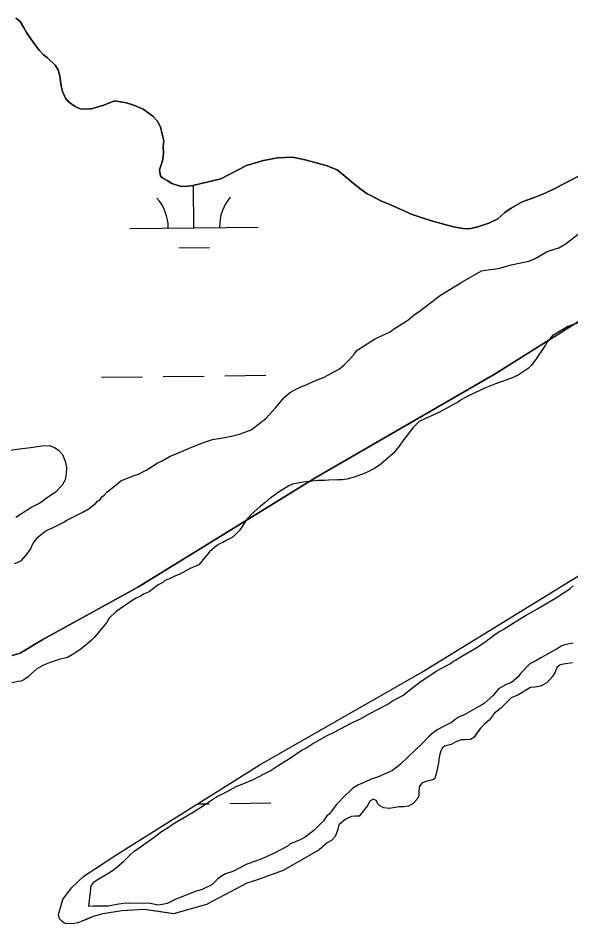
# Model space of a CAD drawing. Extents: x 3694830 to 3732949, y 415201 to 440970.
# Drawn here: x 3704615 to 3705045, y 431702 to 432407 of the extents above; entities that cross this region are included whole.
import ezdxf

# ---------------------------------------------------------------- set-up
doc = ezdxf.new("R2010")
doc.units = 0
for name, color, linetype in [('V-SITE-VEGE', 7, 'Continuous'), ('V-TOPO-SHOR', 7, 'Continuous'), ('V-WETL-SWMP', 7, 'Continuous')]:
    doc.layers.add(name, color=color, linetype=linetype)

msp = doc.modelspace()

# ---------------------------------------------------------------- linework, layer by layer
at = {"layer": 'V-SITE-VEGE'}
for points in [[(3704960.18, 432201.28), (3704975.42, 432210), (3704978.47, 432210.66), (3704988.61, 432211.97), (3704998.42, 432214.63), (3705012.29, 432217.61), (3705017.03, 432219.62), (3705026.52, 432224.99), (3705035.66, 432227.99), (3705040.4, 432230.67), (3705052.6, 432240.08)], [(3704612.16, 431982.42), (3704617.24, 431984.76), (3704620.98, 431988.8), (3704624.38, 431993.52), (3704626.08, 431997.57), (3704630.16, 432002.95), (3704636.61, 432008), (3704642.02, 432010.34), (3704649.81, 432014.36), (3704652.52, 432016.04), (3704665.06, 432022.41), (3704670.14, 432025.09), (3704674.89, 432029.13), (3704676.58, 432030.81), (3704678.61, 432032.15), (3704679.97, 432034.17), (3704681.67, 432035.52), (3704684.05, 432038.21), (3704688.46, 432041.57), (3704691.17, 432043.92), (3704694.56, 432046.61), (3704704.38, 432050.63), (3704708.44, 432051.96), (3704714.87, 432055.31), (3704723.01, 432060.35), (3704726.73, 432062.36), (3704732.49, 432065.72), (3704738.25, 432068.06), (3704749.08, 432072.74), (3704758.9, 432076.42), (3704766.01, 432078.75), (3704774.12, 432080.07), (3704781.9, 432081.73), (3704786.98, 432083.06), (3704796.12, 432086.4), (3704807.65, 432095.14), (3704815.12, 432103.55), (3704821.91, 432111.63), (3704825.64, 432115), (3704828.01, 432116.34), (3704834.79, 432119.69), (3704838.85, 432121.36), (3704846.3, 432124.71), (3704852.39, 432127.05), (3704864.92, 432133.75), (3704868.31, 432136.78), (3704872.39, 432140.82), (3704876.46, 432145.53), (3704878.5, 432148.23), (3704892.06, 432156.96), (3704894.77, 432158.3), (3704904.25, 432162.65), (3704906.96, 432164.67), (3704918.14, 432171.72), (3704922.89, 432175.75), (3704927.98, 432179.11), (3704943.57, 432191.21), (3704960.18, 432201.28)], [(3705052.98, 432170.46), (3705042.49, 432166.79), (3705039.1, 432164.78)], [(3705039.1, 432164.78), (3705034.36, 432161.76), (3705030.97, 432160.08), (3705026.56, 432154.69), (3705024.85, 432151.99), (3705017.37, 432140.88), (3705013.97, 432136.5), (3705011.6, 432134.14), (3705003.8, 432128.77), (3704998.72, 432126.42), (3704986.2, 432122.08), (3704978.42, 432119.08), (3704975.7, 432117.73), (3704964.19, 432112.38), (3704959.11, 432109.36), (3704956.74, 432107.68), (3704954.02, 432106.34), (3704942.17, 432099.97), (3704937.09, 432097.62), (3704931.67, 432095.28), (3704926.93, 432092.93), (3704922.18, 432088.23), (3704914.03, 432077.78), (3704911.3, 432073.74), (3704906.55, 432068.01), (3704897.05, 432059.61), (3704891.97, 432056.25), (3704884.85, 432052.56), (3704876.39, 432049.55), (3704870.64, 432047.89), (3704866.92, 432047.57), (3704863.54, 432047.58), (3704856.44, 432047.28), (3704853.06, 432046.95), (3704848.33, 432046.97), (3704838.52, 432046), (3704833.79, 432045.01), (3704828.38, 432044.01), (3704825.33, 432042.67), (3704817.2, 432037.64), (3704809.4, 432031.93), (3704806.69, 432029.57), (3704803.3, 432026.89), (3704795.83, 432020.16), (3704792.1, 432016.12), (3704789.04, 432011.06), (3704786.66, 432007.69), (3704783.6, 432004.66), (3704781.23, 432002.65), (3704777.16, 432000.64), (3704774.12, 431998.62), (3704771.74, 431997.62), (3704769.37, 431996.28), (3704763.61, 431991.57), (3704755.45, 431981.47), (3704748.68, 431978.45), (3704740.55, 431974.1), (3704737.17, 431972.76), (3704733.1, 431970.75), (3704729.04, 431969.07), (3704727.34, 431967.73), (3704723.62, 431965.72), (3704716.83, 431960.34), (3704712.77, 431958.67), (3704710.06, 431956.99), (3704706.67, 431955.32), (3704702.61, 431952.97), (3704690.75, 431944.91), (3704685.66, 431939.86), (3704683.61, 431936.15), (3704674.1, 431925.04), (3704671.73, 431922.68), (3704667.99, 431919.32), (3704663.92, 431915.96), (3704658.84, 431912.6), (3704653.08, 431909.25), (3704646.65, 431907.58), (3704639.55, 431905.25), (3704634.47, 431903.24), (3704629.05, 431900.22), (3704624.64, 431896.19), (3704622.6, 431894.17), (3704619.21, 431891.82), (3704617.18, 431890.81), (3704614.81, 431890.48), (3704610.08, 431889.49)], [(3704602.74, 432069.65), (3704615.92, 432071.62), (3704624.38, 432072.6), (3704633.17, 432073.92), (3704638.92, 432074.23), (3704642.96, 432072.52), (3704646, 432070.82), (3704649.36, 432067.08), (3704651.37, 432062.01), (3704652.36, 432057.27), (3704652, 432052.2), (3704651.31, 432047.48), (3704648.92, 432043.43), (3704643.49, 432037.71), (3704639.08, 432034.69), (3704631.63, 432029.31), (3704625.53, 432026.29), (3704612.99, 432018.24)], [(3704669.83, 431715.53), (3704671.59, 431731.74), (3704673.96, 431734.77), (3704675.66, 431736.11), (3704686.5, 431742.49), (3704688.88, 431744.17), (3704691.93, 431746.52), (3704697.02, 431750.89), (3704701.77, 431755.6), (3704705.16, 431758.63), (3704707.19, 431759.98), (3704719.73, 431769.05), (3704722.79, 431771.06), (3704725.5, 431773.41), (3704731.6, 431777.11), (3704735.33, 431779.79), (3704738.04, 431781.47), (3704750.91, 431788.85), (3704759.72, 431794.56), (3704769.21, 431800.94), (3704778.36, 431805.63), (3704784.46, 431808.99), (3704789.19, 431810.66), (3704798.33, 431814.67), (3704800.71, 431816.02), (3704807.14, 431819.37), (3704810.87, 431821.04), (3704816.29, 431824.73), (3704826.79, 431831.11), (3704834.93, 431836.82), (3704838.66, 431838.83), (3704843.4, 431841.85), (3704855.26, 431848.56), (3704860.68, 431851.24), (3704874.9, 431858.62), (3704880.66, 431861.3), (3704888.45, 431865.66), (3704902, 431872.7), (3704906.74, 431875.72), (3704914.19, 431879.74), (3704920.98, 431885.12), (3704928.44, 431890.83), (3704940.64, 431898.89), (3704943.35, 431900.57), (3704951.14, 431904.59), (3704952.83, 431905.94), (3704955.2, 431907.28), (3704959.95, 431910.3), (3704968.08, 431914.99), (3704972.48, 431917.68), (3704978.93, 431922.05), (3704984.69, 431926.41), (3704988.75, 431929.1), (3704992.14, 431931.11), (3705005.02, 431939.17), (3705010.1, 431942.19), (3705018.57, 431946.88), (3705033.82, 431955.94), (3705039.58, 431959.64), (3705044.32, 431963), (3705046.7, 431965.02)], [(3705046.85, 431920.4), (3705042.45, 431919.75), (3705040.08, 431919.08), (3705037.37, 431918.08), (3705035, 431916.4), (3705022.13, 431909.36), (3705017.72, 431906.67), (3705012.98, 431904.33), (3705005.85, 431896.92), (3705003.81, 431894.23), (3704998.73, 431889.85), (3704994.66, 431888.18), (3704988.56, 431884.83), (3704984.49, 431879.78), (3704977.36, 431873.39), (3704971.6, 431870.03), (3704962.46, 431865), (3704958.06, 431862.99), (3704955.01, 431860.98), (3704951.96, 431858.62), (3704946.2, 431855.95), (3704940.78, 431852.93), (3704937.73, 431850.58), (3704935.01, 431848.22), (3704928.56, 431841.83), (3704924.15, 431837.79), (3704918.38, 431832.07), (3704912.28, 431826.35), (3704909.56, 431824), (3704906.17, 431821.31), (3704894.32, 431816.29), (3704889.92, 431814.96), (3704885.18, 431812.61), (3704879.76, 431810.27), (3704875.36, 431807.58), (3704872.3, 431804.89), (3704869.59, 431802.2), (3704862.46, 431794.8), (3704856.69, 431787.39), (3704854.99, 431786.04), (3704852.61, 431782.34), (3704844.8, 431774.6), (3704838.02, 431769.56), (3704833.62, 431767.21), (3704826.51, 431764.2), (3704824.81, 431762.85), (3704814.31, 431757.15), (3704807.88, 431754.14), (3704803.81, 431752.47), (3704797.05, 431750.13), (3704792.31, 431748.12), (3704781.81, 431742.76), (3704776.05, 431741.09), (3704773, 431739.08), (3704770.29, 431737.06), (3704765.54, 431732.35), (3704758.43, 431729), (3704751.32, 431726.67), (3704744.21, 431723.99), (3704739.47, 431721.99), (3704737.44, 431721.32), (3704730.67, 431717.97), (3704728.3, 431717.3), (3704723.91, 431716.65), (3704717.49, 431718.02), (3704700.25, 431718.1), (3704696.53, 431717.78), (3704691.46, 431717.12), (3704687.4, 431716.46), (3704684.7, 431715.8), (3704673.21, 431715.85), (3704669.83, 431715.53)]]:
    msp.add_lwpolyline(points, dxfattribs=at)
at = {"layer": 'V-TOPO-SHOR'}
for p, q in [((3704612.99, 432406.63), (3704616.4, 432403.99)), ((3704616.4, 432403.99), (3704619, 432399.55)), ((3704619, 432399.55), (3704621.19, 432395.31)), ((3704621.19, 432395.31), (3704626.4, 432387.84)), ((3704626.4, 432387.84), (3704631, 432381.58)), ((3704631, 432381.58), (3704634.41, 432378.14)), ((3704634.41, 432378.14), (3704637.62, 432375.71)), ((3704637.62, 432375.71), (3704643.44, 432370.05)), ((3704643.44, 432370.05), (3704645.84, 432366.42)), ((3704645.84, 432366.42), (3704647.23, 432361.58)), ((3704647.23, 432361.58), (3704648.2, 432353.92)), ((3704648.2, 432353.92), (3704649.19, 432349.49)), ((3704649.19, 432349.49), (3704651.58, 432344.25)), ((3704651.58, 432344.25), (3704653.99, 432341.62)), ((3704653.99, 432341.62), (3704659.21, 432337.77)), ((3704659.21, 432337.77), (3704663.02, 432336.14)), ((3704670.87, 432335.71), (3704681.56, 432338.88)), ((3704681.56, 432338.88), (3704689.83, 432342.27)), ((3704689.83, 432342.27), (3704699.08, 432340.62)), ((3704699.08, 432340.62), (3704704.72, 432338.99)), ((3704704.72, 432338.99), (3704712.15, 432335.73)), ((3704663.02, 432336.14), (3704670.87, 432335.71)), ((3704712.15, 432335.73), (3704719.58, 432330.27)), ((3704719.58, 432330.27), (3704722.99, 432326.83)), ((3704722.99, 432326.83), (3704725.58, 432321.98)), ((3704725.58, 432321.98), (3704726.97, 432316.34)), ((3704726.97, 432316.34), (3704728.16, 432311.1)), ((3704728.16, 432311.1), (3704727.53, 432307.08)), ((3704727.53, 432307.08), (3704727.91, 432301.24)), ((3704727.29, 432297.01), (3704726.67, 432293.99)), ((3704727.91, 432301.24), (3704727.29, 432297.01)), ((3704792.51, 432291.9), (3704805.61, 432295.87)), ((3704805.61, 432295.87), (3704816.69, 432297.84)), ((3704816.69, 432297.84), (3704828.17, 432298.4)), ((3704828.17, 432298.4), (3704838.03, 432296.34)), ((3704838.03, 432296.34), (3704854.52, 432292.04)), ((3704726.67, 432293.99), (3704724.84, 432288.56)), ((3704724.84, 432288.56), (3704725.62, 432283.73)), ((3704772.53, 432281.52), (3704792.51, 432291.9)), ((3704854.52, 432292.04), (3704863.16, 432288.58)), ((3704863.16, 432288.58), (3704870.59, 432282.31)), ((3704725.62, 432283.73), (3704727.43, 432282.11)), ((3704727.43, 432282.11), (3704730.64, 432280.28)), ((3704750.76, 432276.37), (3704772.53, 432281.52)), ((3704870.59, 432282.31), (3704874.2, 432279.27)), ((3705033.45, 432274.57), (3705050.8, 432283.76)), ((3704730.64, 432280.28), (3704734.46, 432277.85)), ((3704734.46, 432277.85), (3704740.89, 432275.81)), ((3704740.89, 432275.81), (3704745.12, 432275.59)), ((3704745.12, 432275.59), (3704750.76, 432276.37)), ((3704874.2, 432279.27), (3704878.01, 432276.04)), ((3704878.01, 432276.04), (3704881.62, 432273.4)), ((3704881.62, 432273.4), (3704886.44, 432269.96)), ((3705024.97, 432270.58), (3705033.45, 432274.57)), ((3704886.44, 432269.96), (3704889.66, 432268.34)), ((3704889.66, 432268.34), (3704897.09, 432264.48)), ((3705007.02, 432263.61), (3705015.9, 432266.79)), ((3705015.9, 432266.79), (3705024.97, 432270.58)), ((3704897.09, 432264.48), (3704904.13, 432261.63)), ((3704904.13, 432261.63), (3704911.56, 432258.17)), ((3704998.34, 432258.81), (3705007.02, 432263.61)), ((3704911.56, 432258.17), (3704916.18, 432256.14)), ((3704916.18, 432256.14), (3704921.41, 432253.9)), ((3704921.41, 432253.9), (3704929.25, 432251.25)), ((3704988.04, 432250.6), (3704993.5, 432255.41)), ((3704993.5, 432255.41), (3704998.34, 432258.81)), ((3704929.25, 432251.25), (3704936.49, 432249.01)), ((3704936.49, 432249.01), (3704943.93, 432246.76)), ((3704943.93, 432246.76), (3704953.58, 432244.31)), ((3704972.51, 432244.22), (3704981.18, 432247.01)), ((3704981.18, 432247.01), (3704988.04, 432250.6)), ((3704953.58, 432244.31), (3704961.03, 432242.86)), ((3704961.03, 432242.86), (3704965.86, 432242.84)), ((3704965.86, 432242.84), (3704972.51, 432244.22)), ((3705100.79, 432202), (3704985.92, 432130)), ((3704985.92, 432130), (3704846.45, 432049.25)), ((3704846.45, 432049.25), (3704708.36, 431964.26)), ((3704708.36, 431964.26), (3704633.89, 431923.3)), ((3704633.89, 431923.3), (3704616.33, 431912.7)), ((3704616.33, 431912.7), (3704610.08, 431910.72))]:
    msp.add_line(p, q, dxfattribs=at)
for points in [[(3704646.12, 431709.29), (3704649.56, 431721.07), (3704656.4, 431730.04), (3704665.84, 431739.2), (3704691.51, 431756.1), (3704802.21, 431825.43), (3704928.92, 431897.89), (3705060.86, 431978.93), (3705124.87, 432027.86), (3705165.78, 432054.29), (3705252.86, 432119.72), (3705303.8, 432152.91), (3705331.26, 432166.79), (3705343.48, 432171.34), (3705353.7, 432174.9), (3705365.51, 432178.85), (3705376.53, 432183), (3705384.15, 432187.37), (3705392.18, 432193.93), (3705396.99, 432197.31), (3705401.2, 432198.89), (3705409.61, 432201.86), (3705415.22, 432203.64)], [(3705046.15, 431904.99), (3705040.74, 431904.22), (3705036.54, 431903.44), (3705034.13, 431901.45), (3705032.72, 431897.85), (3705030.7, 431894.46), (3705026.28, 431889.68), (3705021.27, 431886.9), (3705017.07, 431886.12), (3705013.47, 431885.93), (3705003.64, 431879.98), (3704998.43, 431877.8), (3704995.82, 431875.41), (3704990.2, 431869.63)], [(3704990.2, 431869.63), (3704985.18, 431865.65), (3704981.36, 431860.47), (3704977.95, 431857.68), (3704974.53, 431854.3), (3704972.12, 431850.91), (3704969.3, 431846.92), (3704966.9, 431845.53), (3704962.69, 431845.15), (3704959.69, 431845.16), (3704955.29, 431843.58), (3704951.88, 431841.59), (3704946.47, 431840.22), (3704944.87, 431838.82), (3704943.66, 431836.63), (3704942.64, 431833.03), (3704941.82, 431827.44), (3704940.59, 431820.84), (3704939.17, 431815.05), (3704937.56, 431814.05), (3704934.36, 431813.27), (3704931.95, 431812.68), (3704928.95, 431811.49), (3704927.14, 431809.3), (3704926.52, 431805.7), (3704926.51, 431801.9), (3704925.3, 431799.11), (3704922.28, 431795.72), (3704918.47, 431793.73), (3704914.87, 431793.15), (3704911.47, 431793.16), (3704906.67, 431792.39), (3704903.87, 431791.79), (3704899.47, 431792.22), (3704896.28, 431793.83), (3704894.88, 431795.23), (3704893.29, 431798.04), (3704891.1, 431799.05), (3704890.7, 431798.85), (3704888.49, 431797.46), (3704886.27, 431793.67), (3704880.24, 431785.9), (3704877.24, 431785.91), (3704873.84, 431785.52), (3704869.23, 431783.14), (3704864.41, 431779.16), (3704863.2, 431774.77), (3704861.57, 431769.98), (3704858.76, 431766.99), (3704855.15, 431765), (3704848.93, 431759.63), (3704821.06, 431743.55), (3704800.23, 431736.03), (3704792.62, 431733.67), (3704783.8, 431729.1), (3704761.35, 431717), (3704735.72, 431709.91), (3704725.73, 431711.35), (3704712.73, 431713.21), (3704703.73, 431712.64), (3704695.33, 431712.08), (3704680.72, 431709.74), (3704673.11, 431707.77), (3704668.5, 431705.79), (3704663.89, 431703.81), (3704661.29, 431702.82), (3704658.28, 431702.24), (3704655.88, 431702.05), (3704651.48, 431702.47), (3704650.09, 431703.07), (3704649.09, 431703.87), (3704646.9, 431705.88), (3704646.12, 431709.29)]]:
    msp.add_lwpolyline(points, dxfattribs=at)
at = {"layer": 'V-WETL-SWMP'}
for p, q in [((3704751.56, 432243.54), (3704751.17, 432276.47)), ((3704701.56, 432242.94), (3704801.56, 432244.13)), ((3704739.74, 432227.96), (3704763.74, 432228.25)), ((3704679.53, 432127.24), (3704711.53, 432127.62)), ((3704727.53, 432127.81), (3704759.53, 432128.19)), ((3704775.53, 432128.38), (3704807.52, 432128.76)), ((3704754.32, 431795.43), (3704763.5, 431795.54)), ((3704779.49, 431795.73), (3704811.49, 431796.11))]:
    msp.add_line(p, q, dxfattribs=at)
for points in [[(3705050.8, 432283.76), (3705033.45, 432274.57), (3705024.97, 432270.58), (3705015.9, 432266.79), (3705007.02, 432263.61), (3704998.34, 432258.81), (3704993.5, 432255.41), (3704988.04, 432250.6), (3704981.18, 432247.01), (3704972.51, 432244.22), (3704965.86, 432242.84), (3704961.03, 432242.86), (3704953.58, 432244.31), (3704943.93, 432246.76), (3704936.49, 432249.01), (3704929.25, 432251.25), (3704921.41, 432253.9), (3704916.18, 432256.14), (3704911.56, 432258.17), (3704904.13, 432261.63), (3704897.09, 432264.48), (3704889.66, 432268.34), (3704886.44, 432269.96), (3704881.62, 432273.4), (3704878.01, 432276.04), (3704874.2, 432279.27), (3704870.59, 432282.31), (3704863.16, 432288.58), (3704854.52, 432292.04), (3704838.03, 432296.34), (3704828.17, 432298.4), (3704816.69, 432297.84), (3704805.61, 432295.87), (3704792.51, 432291.9), (3704772.53, 432281.52), (3704750.76, 432276.37), (3704745.12, 432275.59), (3704740.89, 432275.81), (3704734.46, 432277.85), (3704730.64, 432280.28), (3704727.43, 432282.11), (3704725.62, 432283.73), (3704724.84, 432288.56), (3704726.67, 432293.99), (3704727.29, 432297.01), (3704727.91, 432301.24), (3704727.53, 432307.08), (3704728.16, 432311.1), (3704726.97, 432316.34), (3704725.58, 432321.98), (3704722.99, 432326.83), (3704719.58, 432330.27), (3704712.15, 432335.73), (3704704.72, 432338.99), (3704699.08, 432340.62), (3704689.83, 432342.27), (3704681.56, 432338.88), (3704670.87, 432335.71), (3704663.02, 432336.14), (3704659.21, 432337.77), (3704653.99, 432341.62), (3704651.58, 432344.25), (3704649.19, 432349.49), (3704648.2, 432353.92), (3704647.23, 432361.58), (3704645.84, 432366.42), (3704643.44, 432370.05), (3704637.62, 432375.71), (3704634.41, 432378.14), (3704631, 432381.58), (3704626.4, 432387.84), (3704621.19, 432395.31), (3704619, 432399.55), (3704616.4, 432403.99), (3704612.99, 432406.63)], [(3704610.08, 431910.72), (3704616.33, 431912.7), (3704633.89, 431923.3), (3704708.36, 431964.26), (3704846.45, 432049.25), (3704985.92, 432130), (3705100.79, 432202)], [(3704646.11, 431709.29), (3704649.56, 431721.07), (3704656.4, 431730.04), (3704665.84, 431739.2), (3704691.51, 431756.1), (3704802.21, 431825.43), (3704928.92, 431897.89), (3705060.86, 431978.93), (3705124.87, 432027.86), (3705165.78, 432054.29), (3705252.86, 432119.72), (3705303.8, 432152.91), (3705331.26, 432166.79)], [(3705046.15, 431904.99), (3705040.74, 431904.22), (3705036.54, 431903.43), (3705034.13, 431901.45), (3705032.72, 431897.85), (3705030.7, 431894.46), (3705026.28, 431889.68), (3705021.27, 431886.9), (3705017.07, 431886.12), (3705013.47, 431885.93), (3705003.64, 431879.98), (3704998.43, 431877.8), (3704995.82, 431875.41), (3704990.2, 431869.63), (3704985.18, 431865.65), (3704981.36, 431860.47), (3704977.95, 431857.68), (3704974.53, 431854.3), (3704969.3, 431846.92), (3704966.9, 431845.53), (3704962.69, 431845.15), (3704959.69, 431845.16)], [(3704959.69, 431845.16), (3704955.29, 431843.58), (3704951.88, 431841.59), (3704946.47, 431840.22), (3704944.87, 431838.82), (3704943.66, 431836.63), (3704942.64, 431833.03), (3704941.82, 431827.44), (3704940.59, 431820.84), (3704939.17, 431815.05), (3704937.56, 431814.05), (3704931.96, 431812.68), (3704928.95, 431811.49), (3704927.14, 431809.3), (3704926.52, 431805.7), (3704926.51, 431801.9), (3704925.3, 431799.11), (3704922.28, 431795.72), (3704918.48, 431793.73), (3704914.87, 431793.15), (3704911.47, 431793.16), (3704906.67, 431792.38), (3704903.87, 431791.8), (3704899.47, 431792.22), (3704896.27, 431793.83), (3704894.88, 431795.23), (3704893.29, 431798.04), (3704891.1, 431799.05), (3704890.7, 431798.85), (3704888.49, 431797.46), (3704886.27, 431793.67), (3704880.24, 431785.9), (3704877.24, 431785.91), (3704873.84, 431785.52), (3704869.23, 431783.14), (3704864.41, 431779.16), (3704863.19, 431774.77), (3704861.57, 431769.98), (3704858.76, 431766.99), (3704855.15, 431765), (3704848.93, 431759.63), (3704821.06, 431743.55), (3704800.23, 431736.04), (3704792.62, 431733.67), (3704783.8, 431729.1), (3704761.35, 431717), (3704735.72, 431709.91), (3704712.73, 431713.21), (3704695.33, 431712.08), (3704680.72, 431709.74), (3704673.11, 431707.77), (3704663.89, 431703.81), (3704661.29, 431702.82), (3704658.28, 431702.24), (3704655.88, 431702.05), (3704651.48, 431702.47), (3704650.09, 431703.07), (3704646.9, 431705.88), (3704646.11, 431709.29)]]:
    msp.add_lwpolyline(points, dxfattribs=at)
for centre, start, end in [((3704696.32, 432243.35), 359.91153, 41.45519), ((3704806.79, 432244.67), 139.91153, 181.45518)]:
    msp.add_arc(centre, 35.25, start, end, dxfattribs=at)

doc.saveas('drawing.dxf')
